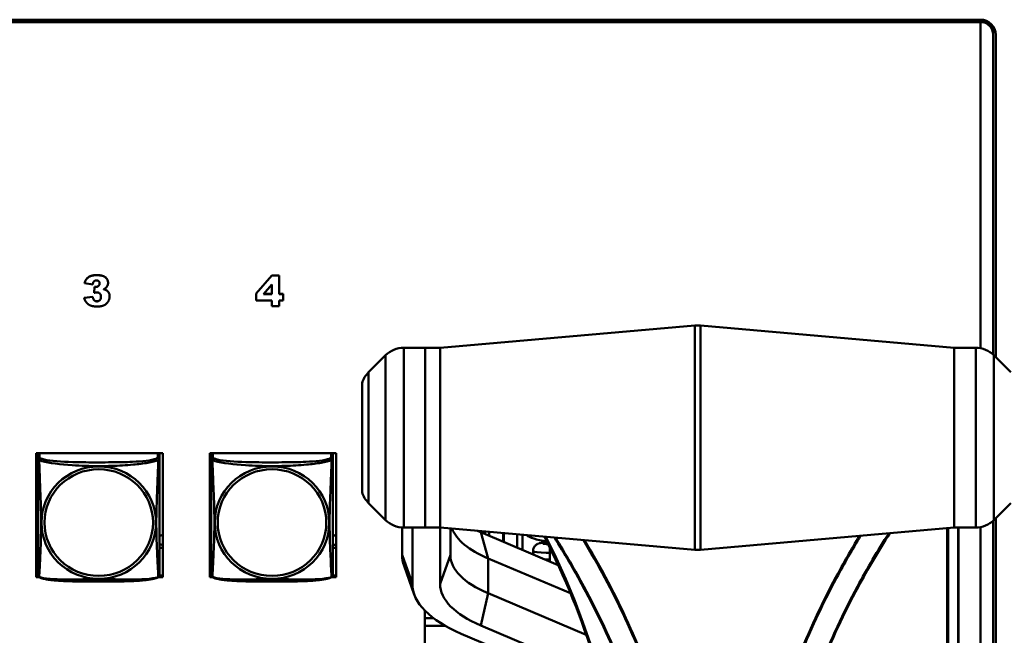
# Model space of a CAD drawing. Header units: inches. Extents: x 0.8 to 75.7, y -7.8 to 49.3.
# Tile 290 of 339: x 65.4 to 69.2, y 19.1 to 21.5. Entities that reach past the tile are written whole.
import ezdxf

# ---------------------------------------------------------------- set-up
doc = ezdxf.new("R2010")
doc.units = ezdxf.units.IN
doc.header["$MEASUREMENT"] = 0
doc.layers.add('Visible Edges(ROSSANSI)', color=7, linetype='Continuous', lineweight=50)
doc.layers.add('Visible Tangent Edges(ROSSANSI)', color=7, linetype='Continuous', lineweight=50)

msp = doc.modelspace()

# ---------------------------------------------------------------- linework, layer by layer
at = {"layer": 'Visible Edges(ROSSANSI)'}
for p, q in [((56.4653, 21.5223), (69.1231, 21.5223)), ((56.4653, 21.5189), (69.1231, 21.5189)), ((69.1231, 21.5186), (56.4653, 21.5186)), ((69.1231, 21.5129), (56.4653, 21.5129)), ((69.1231, 21.5133), (69.1231, 21.5129)), ((69.1231, 20.2442), (69.1231, 21.5129)), ((69.1731, 21.4871), (69.1731, 21.4695)), ((69.1731, 21.4699), (69.1731, 21.4642)), ((69.1731, 21.4642), (69.1731, 20.2191)), ((69.1831, 21.4634), (69.1831, 20.2092)), ((65.6387, 20.498), (65.6387, 20.4976)), ((65.6387, 20.4976), (65.6703, 20.4921)), ((65.7299, 20.4984), (65.7299, 20.498)), ((66.3056, 20.4566), (66.3664, 20.5275)), ((66.3664, 20.5271), (66.3056, 20.4563)), ((66.3343, 20.4547), (66.3664, 20.4919)), ((66.3664, 20.5275), (66.3955, 20.5275)), ((66.3664, 20.5275), (66.3664, 20.5271)), ((66.3955, 20.5271), (66.3664, 20.5271)), ((66.3664, 20.4919), (66.3664, 20.4547)), ((66.3955, 20.5275), (66.3955, 20.5271)), ((66.3955, 20.4547), (66.3955, 20.5271)), ((65.6757, 20.4596), (65.6774, 20.4831)), ((65.6774, 20.4827), (65.6757, 20.4592)), ((65.6757, 20.4596), (65.6757, 20.4592)), ((65.6774, 20.4831), (65.6774, 20.4827)), ((66.3056, 20.4566), (66.3056, 20.4563)), ((66.3056, 20.4563), (66.3056, 20.4293)), ((66.3664, 20.4547), (66.3343, 20.4547)), ((66.3346, 20.455), (66.3664, 20.455)), ((66.3955, 20.455), (66.4105, 20.455)), ((66.4105, 20.4547), (66.3955, 20.4547)), ((66.4105, 20.455), (66.4105, 20.4547)), ((66.4105, 20.4293), (66.4105, 20.4547)), ((65.6369, 20.4397), (65.6703, 20.444)), ((65.6703, 20.4437), (65.6369, 20.4394)), ((65.6369, 20.4397), (65.6369, 20.4394)), ((65.6703, 20.444), (65.6703, 20.4437)), ((65.736, 20.4461), (65.736, 20.4457)), ((66.3056, 20.4293), (66.3664, 20.4293)), ((66.3664, 20.4293), (66.3664, 20.4073)), ((66.3955, 20.4293), (66.4105, 20.4293)), ((66.3955, 20.4073), (66.3955, 20.4293)), ((66.3664, 20.4073), (66.3955, 20.4073)), ((67.0214, 20.2459), (68.0121, 20.3323)), ((69.0214, 20.2459), (68.0339, 20.3323)), ((66.9639, 20.2459), (66.8803, 20.2459)), ((66.9639, 19.5459), (66.9639, 20.2459)), ((66.9639, 19.5459), (66.9639, 20.2459)), ((67.0214, 20.2459), (66.9639, 20.2459)), ((67.0214, 20.2459), (67.0214, 19.5459)), ((67.0214, 19.5459), (67.0214, 20.2459)), ((69.0214, 20.2459), (69.0214, 19.5459)), ((69.0214, 20.2459), (69.0214, 19.5459)), ((69.0214, 20.2459), (69.105, 20.2459)), ((66.7432, 20.1502), (66.8096, 20.2166)), ((69.2421, 20.1502), (69.1757, 20.2166)), ((66.7181, 20.108), (66.7181, 19.6837)), ((65.4508, 19.3536), (65.4508, 19.8361)), ((65.4508, 19.8361), (65.9423, 19.8361)), ((65.4574, 19.8317), (65.4574, 19.814)), ((65.9298, 19.814), (65.9298, 19.8317)), ((65.9423, 19.8361), (65.9423, 19.3536)), ((66.1258, 19.3536), (66.1258, 19.8361)), ((66.1258, 19.8361), (66.6173, 19.8361)), ((66.1314, 19.8317), (66.1314, 19.814)), ((66.6038, 19.814), (66.6038, 19.8317)), ((66.6173, 19.8361), (66.6173, 19.3536)), ((66.7432, 19.6416), (66.8096, 19.5752)), ((69.2421, 19.6416), (69.1757, 19.5752)), ((69.1731, 19.5726), (69.1731, 16.5111)), ((69.1831, 19.5825), (69.1831, 16.5103)), ((66.8739, 19.4401), (66.8739, 19.5461)), ((66.9639, 19.5459), (66.8803, 19.5459)), ((66.9139, 19.3269), (66.9139, 19.5459)), ((67.0214, 19.5459), (66.9639, 19.5459)), ((67.0214, 19.5459), (68.0121, 19.4595)), ((67.0214, 19.3269), (67.0214, 19.5459)), ((67.0614, 19.4401), (67.0614, 19.5424)), ((69.0214, 19.5459), (68.0339, 19.4595)), ((69.0214, 19.5459), (69.105, 19.5459)), ((69.0381, 16.5361), (69.0381, 19.5459)), ((69.1231, 16.5598), (69.1231, 19.5475)), ((67.481, 19.4), (67.1796, 19.5276)), ((67.1881, 19.5314), (67.1881, 19.524)), ((67.269, 19.5243), (67.2689, 19.4897)), ((67.3217, 19.4674), (67.3217, 19.5197)), ((67.3417, 19.4589), (67.3417, 19.518)), ((67.4481, 19.4692), (67.4481, 19.4139)), ((67.5287, 19.2905), (67.2079, 19.4263)), ((66.9212, 19.2859), (66.8816, 19.3966)), ((65.4508, 19.3596), (65.4575, 19.3596)), ((65.4606, 19.3536), (65.4508, 19.3536)), ((65.9423, 19.3536), (65.9266, 19.3536)), ((65.9298, 19.3596), (65.9423, 19.3596)), ((66.1258, 19.3596), (66.1315, 19.3596)), ((66.1346, 19.3536), (66.1258, 19.3536)), ((66.6173, 19.3536), (66.6006, 19.3536)), ((66.6038, 19.3596), (66.6173, 19.3596)), ((67.5899, 19.1286), (67.2079, 19.2904)), ((66.9626, 16.6917), (66.9626, 19.2225)), ((66.9959, 19.1934), (66.9626, 19.1934)), ((66.9626, 19.1639), (67.0407, 19.1639)), ((67.0407, 19.1639), (66.9626, 19.1639)), ((67.6398, 18.9703), (67.1796, 19.1652)), ((67.6595, 18.8976), (67.1036, 19.133))]:
    msp.add_line(p, q, dxfattribs=at)
for centre, radius, start, end in [((68.023, 20.2078), 0.125, 85, 94.9843), ((66.8803, 20.1459), 0.1, 90, 135), ((69.105, 20.1459), 0.1, 45, 90), ((66.8139, 20.0795), 0.1, 135, 163.4033), ((66.8139, 19.7123), 0.1, 196.5967, 225), ((66.8803, 19.6459), 0.1, 225, 270), ((69.105, 19.6459), 0.1, 270, 315), ((68.023, 19.584), 0.125, 265.0157, 275), ((65.4712, 19.361), 0.0138, 180, 189.1496), ((65.916, 19.361), 0.0138, 350.8504, 360), ((66.1452, 19.361), 0.0138, 180, 189.1496), ((66.59, 19.361), 0.0138, 350.8504, 360)]:
    msp.add_arc(centre, radius, start, end, dxfattribs=at)
for centre, major_axis, ratio, start_param, end_param in [((69.1231, 21.4634), (0.06, 0), 0.981793, 0, 1.570796), ((69.1231, 21.4699), (0.05, 0), 0.981793, 0, 1.570796), ((69.1231, 21.4695), (0.05, 0), 0.981793, 0, 1.570796), ((69.1231, 21.4642), (0.05, 0), 0.981793, 0, 1.570796), ((69.1231, 21.4871), (0.05, 0), 0.981793, 0, 0.21464), ((65.4633, 19.8317), (-0.00591, 0), 0.981793, 5.409478, 6.283185), ((65.9239, 19.8317), (0.00591, 0), 0.981793, 0, 0.873707), ((66.1373, 19.8317), (-0.00591, 0), 0.981793, 5.409478, 6.283185), ((66.5979, 19.8317), (0.00591, 0), 0.981793, 0, 0.873707), ((67.5614, 19.576), (-0.5, 0), 0.423409, 0.162128, 0.785398), ((65.4439, 19.4914), (0.0255, 0), 0.981793, 1.012755, 1.296211), ((65.9439, 19.4914), (0.0255, 0), 0.981793, 1.633177, 2.154575), ((66.1179, 19.4914), (0.0255, 0), 0.981793, 1.012755, 1.255221), ((66.6179, 19.4914), (0.0255, 0), 0.981793, 1.593923, 2.154575), ((67.5614, 19.6892), (-0.54, 0), 0.423409, 0.751041, 0.785398), ((67.5731, 19.5246), (-0.219, 0), 0.189952, 0.196178, 0.898429), ((65.4439, 19.5034), (0.0255, 0), 0.981793, 4.986974, 5.27043), ((65.4439, 19.4914), (-0.0255, 0), 0.981793, 1.845382, 2.128837), ((65.9439, 19.5034), (0.0255, 0), 0.981793, 4.12861, 4.650009), ((65.9439, 19.4914), (-0.0255, 0), 0.981793, 0.987017, 1.508416), ((66.1179, 19.5034), (0.0255, 0), 0.981793, 5.027964, 5.27043), ((66.1179, 19.4914), (-0.0255, 0), 0.981793, 1.886372, 2.128837), ((66.6179, 19.5034), (0.0255, 0), 0.981793, 4.12861, 4.689263), ((66.6179, 19.4914), (-0.0255, 0), 0.981793, 0.987017, 1.54767), ((67.5614, 19.4401), (-0.6875, 0), 0.423409, 0, 0.150122), ((67.5614, 19.4401), (-0.5, 0), 0.423409, 0, 0.785398), ((67.5614, 19.3269), (-0.6475, 0), 0.423409, 0, 0.785398), ((67.5614, 19.3269), (-0.54, 0), 0.423409, 0, 0.785398)]:
    msp.add_ellipse(centre, major_axis=major_axis, ratio=ratio, start_param=start_param, end_param=end_param, dxfattribs=at)
for points in [[(65.6387, 20.498), (65.6427, 20.5128), (65.6649, 20.5285), (65.6854, 20.5285)], [(65.6854, 20.5281), (65.6649, 20.5281), (65.6427, 20.5124), (65.6387, 20.4976)], [(65.6703, 20.4921), (65.6715, 20.5008), (65.6789, 20.5078), (65.6848, 20.5078)], [(65.6971, 20.4961), (65.6971, 20.4904), (65.6883, 20.4822), (65.6817, 20.4822)], [(65.6848, 20.5078), (65.6905, 20.5078), (65.6971, 20.5014), (65.6971, 20.4961)], [(65.6854, 20.5285), (65.7089, 20.5285), (65.7299, 20.5113), (65.7299, 20.4984)], [(65.7299, 20.498), (65.7299, 20.5109), (65.7089, 20.5281), (65.6854, 20.5281)], [(65.7126, 20.4733), (65.7213, 20.4779), (65.7299, 20.4903), (65.7299, 20.498)], [(65.6757, 20.4592), (65.6825, 20.4611), (65.6864, 20.4611)], [(65.6774, 20.4831), (65.6802, 20.4826), (65.6817, 20.4826)], [(65.6817, 20.4822), (65.6802, 20.4822), (65.6774, 20.4827)], [(65.6864, 20.4611), (65.6938, 20.4611), (65.7024, 20.4522), (65.7024, 20.4439)], [(65.7234, 20.4693), (65.7197, 20.4716), (65.7126, 20.4733)], [(65.7131, 20.4735), (65.7198, 20.4719), (65.7234, 20.4697)], [(65.7234, 20.4697), (65.7294, 20.466), (65.736, 20.4543), (65.736, 20.4461)], [(65.736, 20.4457), (65.736, 20.4539), (65.7294, 20.4657), (65.7234, 20.4693)], [(65.6369, 20.4394), (65.6401, 20.4284), (65.6524, 20.4138), (65.6713, 20.4062), (65.6876, 20.4062)], [(65.6703, 20.444), (65.6722, 20.4342), (65.6804, 20.4266), (65.6868, 20.4266)], [(65.6868, 20.4262), (65.6804, 20.4262), (65.6722, 20.4338), (65.6703, 20.4437)], [(65.7024, 20.4439), (65.7024, 20.4358), (65.6935, 20.4262), (65.6868, 20.4262)], [(65.6876, 20.4062), (65.7044, 20.4062), (65.725, 20.4165), (65.736, 20.4354), (65.736, 20.4457)]]:
    msp.add_open_spline(points, degree=2, dxfattribs=at)
for points, degree, knots in [([(65.6817, 20.4826), (65.6883, 20.4826), (65.697, 20.4907), (65.6971, 20.4962)], 2, [0, 0, 0, 1, 1.983886, 1.983886, 1.983886]), ([(65.6868, 20.4266), (65.6935, 20.4266), (65.7023, 20.4362), (65.7024, 20.4441)], 2, [0, 0, 0, 1, 1.988455, 1.988455, 1.988455]), ([(65.4574, 19.814), (65.4574, 19.8114), (65.4574, 19.8068), (65.4574, 19.8007), (65.4574, 19.7894), (65.4574, 19.773), (65.4574, 19.7552), (65.4574, 19.7373), (65.4574, 19.7181), (65.4574, 19.699), (65.4574, 19.6719), (65.4574, 19.6447), (65.4574, 19.6179), (65.4574, 19.6012), (65.4574, 19.5845), (65.4574, 19.5679), (65.4574, 19.5347), (65.4574, 19.5015), (65.4574, 19.4693), (65.4574, 19.4291), (65.4574, 19.3887), (65.4574, 19.3701), (65.4574, 19.3643), (65.4574, 19.3611), (65.4574, 19.361)], 3, [0.325731, 0.325731, 0.325731, 0.325731, 0.404774, 0.404774, 0.404774, 0.550532, 0.550532, 0.550532, 0.69629, 0.69629, 0.69629, 0.902598, 0.902598, 0.902598, 1.03154, 1.03154, 1.03154, 1.289425, 1.289425, 1.289425, 1.610774, 1.610774, 1.610774, 1.710218, 1.710218, 1.710218, 1.710218]), ([(65.9298, 19.361), (65.9298, 19.361), (65.9298, 19.3619), (65.9298, 19.3636), (65.9298, 19.3683), (65.9298, 19.3792), (65.9298, 19.393), (65.9298, 19.4069), (65.9298, 19.4234), (65.9298, 19.4408), (65.9298, 19.4655), (65.9298, 19.4919), (65.9298, 19.5182), (65.9298, 19.5347), (65.9298, 19.5513), (65.9298, 19.5679), (65.9298, 19.6011), (65.9298, 19.6344), (65.9298, 19.6684), (65.9298, 19.7107), (65.9298, 19.7565), (65.9298, 19.7881), (65.9298, 19.8005), (65.9298, 19.8099), (65.9298, 19.814)], 3, [0.352862, 0.352862, 0.352862, 0.352862, 0.404774, 0.404774, 0.404774, 0.550532, 0.550532, 0.550532, 0.69629, 0.69629, 0.69629, 0.902598, 0.902598, 0.902598, 1.03154, 1.03154, 1.03154, 1.289425, 1.289425, 1.289425, 1.610774, 1.610774, 1.610774, 1.73735, 1.73735, 1.73735, 1.73735]), ([(66.1314, 19.814), (66.1314, 19.8114), (66.1314, 19.8068), (66.1314, 19.8007), (66.1314, 19.7894), (66.1314, 19.773), (66.1314, 19.7552), (66.1314, 19.7373), (66.1314, 19.7181), (66.1314, 19.699), (66.1314, 19.6719), (66.1314, 19.6447), (66.1314, 19.6179), (66.1314, 19.6012), (66.1314, 19.5845), (66.1314, 19.5679), (66.1314, 19.5347), (66.1314, 19.5015), (66.1314, 19.4693), (66.1314, 19.4291), (66.1314, 19.3887), (66.1314, 19.3701), (66.1314, 19.3643), (66.1314, 19.3611), (66.1314, 19.361)], 3, [0.325731, 0.325731, 0.325731, 0.325731, 0.404774, 0.404774, 0.404774, 0.550532, 0.550532, 0.550532, 0.69629, 0.69629, 0.69629, 0.902598, 0.902598, 0.902598, 1.03154, 1.03154, 1.03154, 1.289425, 1.289425, 1.289425, 1.610774, 1.610774, 1.610774, 1.710218, 1.710218, 1.710218, 1.710218]), ([(66.6038, 19.361), (66.6038, 19.361), (66.6038, 19.3619), (66.6038, 19.3636), (66.6038, 19.3683), (66.6038, 19.3792), (66.6038, 19.393), (66.6038, 19.4069), (66.6038, 19.4234), (66.6038, 19.4408), (66.6038, 19.4655), (66.6038, 19.4919), (66.6038, 19.5182), (66.6038, 19.5347), (66.6038, 19.5513), (66.6038, 19.5679), (66.6038, 19.6011), (66.6038, 19.6344), (66.6038, 19.6684), (66.6038, 19.7107), (66.6038, 19.7565), (66.6038, 19.7881), (66.6038, 19.8005), (66.6038, 19.8099), (66.6038, 19.814)], 3, [0.352862, 0.352862, 0.352862, 0.352862, 0.404774, 0.404774, 0.404774, 0.550532, 0.550532, 0.550532, 0.69629, 0.69629, 0.69629, 0.902598, 0.902598, 0.902598, 1.03154, 1.03154, 1.03154, 1.289425, 1.289425, 1.289425, 1.610774, 1.610774, 1.610774, 1.73735, 1.73735, 1.73735, 1.73735]), ([(67.4273, 19.5105), (67.5072, 19.3544), (67.5736, 19.1897), (67.6815, 18.8344), (67.7199, 18.6429), (67.7582, 18.2592), (67.7582, 18.0672), (67.7199, 17.6934), (67.6815, 17.5117), (67.5688, 17.1687), (67.4943, 17.0076), (67.4039, 16.8612)], 3, [4.139089, 4.139089, 4.139089, 4.139089, 4.35575, 4.35575, 4.593509, 4.593509, 4.831269, 4.831269, 5.069028, 5.069028, 5.306788, 5.306788, 5.306788, 5.306788]), ([(67.4387, 19.488), (67.4309, 19.4878), (67.4244, 19.4874), (67.4159, 19.4866), (67.4133, 19.4862), (67.4083, 19.4852), (67.4062, 19.4849), (67.4016, 19.483), (67.4005, 19.4825), (67.3974, 19.4808), (67.3951, 19.4795), (67.3902, 19.4746), (67.3878, 19.4718), (67.3845, 19.4646), (67.3834, 19.4609), (67.3829, 19.4537), (67.3832, 19.4503), (67.3848, 19.4443), (67.3859, 19.4418), (67.3871, 19.4397)], 3, [25.7069822, 25.7069822, 25.7069822, 25.7069822, 25.9555289, 25.9555289, 26.0886242, 26.0886242, 26.1845592, 26.1845592, 26.2098336, 26.2098336, 26.2444039, 26.2444039, 26.2685767, 26.2685767, 26.2855642, 26.2855642, 26.2999061, 26.2999061, 26.3137429, 26.3137429, 26.3137429, 26.3137429]), ([(67.4221, 19.483), (67.4221, 19.483), (67.4223, 19.4829), (67.4238, 19.4827), (67.4262, 19.4825), (67.4327, 19.482), (67.4369, 19.4819), (67.4418, 19.4818)], 3, [26.4919529, 26.4919529, 26.4919529, 26.4919529, 26.5471177, 26.5471177, 26.7164297, 26.7164297, 26.8916794, 26.8916794, 26.8916794, 26.8916794]), ([(67.4284, 19.4222), (67.4295, 19.4221), (67.4306, 19.4221), (67.4366, 19.4219), (67.4421, 19.4217), (67.4481, 19.4217)], 3, [26.7527059, 26.7527059, 26.7527059, 26.7527059, 26.7930592, 26.7930592, 26.9634403, 26.9634403, 26.9634403, 26.9634403]), ([(65.4616, 19.3529), (65.461, 19.3532), (65.4605, 19.3536), (65.4596, 19.3544), (65.4592, 19.3549), (65.4586, 19.3558), (65.4584, 19.3562), (65.458, 19.357), (65.4579, 19.3574), (65.4577, 19.3582), (65.4576, 19.3585), (65.4576, 19.3588)], 3, [0.02273771, 0.02273771, 0.02273771, 0.02273771, 0.02954865, 0.02954865, 0.03635958, 0.03635958, 0.04317052, 0.04317052, 0.04998146, 0.04998146, 0.0567924, 0.0567924, 0.0567924, 0.0567924]), ([(65.9256, 19.3529), (65.9223, 19.3512), (65.9187, 19.3499), (65.9107, 19.3475), (65.9063, 19.3464), (65.8968, 19.3445), (65.8918, 19.3437), (65.8806, 19.3421), (65.8744, 19.3414), (65.8605, 19.34), (65.8528, 19.3394), (65.835, 19.3382), (65.8248, 19.3377), (65.7999, 19.3367), (65.7851, 19.3364), (65.7535, 19.3359), (65.7364, 19.3358), (65.7024, 19.3357), (65.6854, 19.3357), (65.6514, 19.3358), (65.6344, 19.3359), (65.6004, 19.3364), (65.5832, 19.3368), (65.553, 19.3381), (65.5399, 19.3389), (65.5189, 19.3407), (65.5108, 19.3416), (65.4972, 19.3434), (65.4915, 19.3443), (65.4815, 19.3463), (65.477, 19.3473), (65.4688, 19.3497), (65.4651, 19.3511), (65.4616, 19.3529)], 3, [-1.678204, -1.678204, -1.678204, -1.678204, -1.629815, -1.629815, -1.580861, -1.580861, -1.532583, -1.532583, -1.479316, -1.479316, -1.416961, -1.416961, -1.337799, -1.337799, -1.226353, -1.226353, -1.09702, -1.09702, -0.967687, -0.967687, -0.838354, -0.838354, -0.709022, -0.709022, -0.60577, -0.60577, -0.53827, -0.53827, -0.483941, -0.483941, -0.435529, -0.435529, -0.384876, -0.384876, -0.384876, -0.384876]), ([(65.9256, 19.3529), (65.9262, 19.3532), (65.9267, 19.3536), (65.9276, 19.3544), (65.928, 19.3549), (65.9286, 19.3558), (65.9288, 19.3562), (65.9292, 19.357), (65.9293, 19.3574), (65.9295, 19.3582), (65.9296, 19.3585), (65.9297, 19.3588)], 3, [0.02273771, 0.02273771, 0.02273771, 0.02273771, 0.02954865, 0.02954865, 0.03635958, 0.03635958, 0.04317052, 0.04317052, 0.04998146, 0.04998146, 0.0567924, 0.0567924, 0.0567924, 0.0567924]), ([(66.1356, 19.3529), (66.135, 19.3532), (66.1345, 19.3536), (66.1336, 19.3544), (66.1332, 19.3549), (66.1326, 19.3558), (66.1324, 19.3562), (66.132, 19.357), (66.1319, 19.3574), (66.1317, 19.3582), (66.1316, 19.3585), (66.1316, 19.3588)], 3, [0.02273771, 0.02273771, 0.02273771, 0.02273771, 0.02954865, 0.02954865, 0.03635958, 0.03635958, 0.04317052, 0.04317052, 0.04998146, 0.04998146, 0.0567924, 0.0567924, 0.0567924, 0.0567924]), ([(66.5996, 19.3529), (66.5963, 19.3512), (66.5927, 19.3499), (66.5847, 19.3475), (66.5803, 19.3464), (66.5708, 19.3445), (66.5658, 19.3437), (66.5546, 19.3421), (66.5484, 19.3414), (66.5345, 19.34), (66.5268, 19.3394), (66.509, 19.3382), (66.4988, 19.3377), (66.4739, 19.3367), (66.4591, 19.3364), (66.4275, 19.3359), (66.4104, 19.3358), (66.3764, 19.3357), (66.3594, 19.3357), (66.3254, 19.3358), (66.3084, 19.3359), (66.2744, 19.3364), (66.2572, 19.3368), (66.227, 19.3381), (66.2139, 19.3389), (66.1929, 19.3407), (66.1848, 19.3416), (66.1712, 19.3434), (66.1655, 19.3443), (66.1555, 19.3463), (66.151, 19.3473), (66.1428, 19.3497), (66.1391, 19.3511), (66.1356, 19.3529)], 3, [-1.678204, -1.678204, -1.678204, -1.678204, -1.629815, -1.629815, -1.580861, -1.580861, -1.532583, -1.532583, -1.479316, -1.479316, -1.416961, -1.416961, -1.337799, -1.337799, -1.226353, -1.226353, -1.09702, -1.09702, -0.967687, -0.967687, -0.838354, -0.838354, -0.709022, -0.709022, -0.60577, -0.60577, -0.53827, -0.53827, -0.483941, -0.483941, -0.435529, -0.435529, -0.384876, -0.384876, -0.384876, -0.384876]), ([(66.5996, 19.3529), (66.6002, 19.3532), (66.6007, 19.3536), (66.6016, 19.3544), (66.602, 19.3549), (66.6026, 19.3558), (66.6028, 19.3562), (66.6032, 19.357), (66.6033, 19.3574), (66.6035, 19.3582), (66.6036, 19.3585), (66.6037, 19.3588)], 3, [0.02273771, 0.02273771, 0.02273771, 0.02273771, 0.02954865, 0.02954865, 0.03635958, 0.03635958, 0.04317052, 0.04317052, 0.04998146, 0.04998146, 0.0567924, 0.0567924, 0.0567924, 0.0567924])]:
    msp.add_open_spline(points, degree=degree, knots=knots, dxfattribs=at)
at = {"layer": 'Visible Tangent Edges(ROSSANSI)'}
for p, q in [((69.1231, 21.5223), (69.1231, 21.5186)), ((69.1231, 21.5133), (69.1231, 21.5189)), ((65.6854, 20.5285), (65.6854, 20.5281)), ((65.6817, 20.4826), (65.6817, 20.4822)), ((65.7234, 20.4697), (65.7234, 20.4693)), ((65.6868, 20.4266), (65.6868, 20.4262)), ((68.0121, 19.4595), (68.0121, 20.3323)), ((68.0339, 20.3323), (68.0339, 19.4595)), ((66.8803, 20.2459), (66.8803, 19.5459)), ((69.105, 19.5459), (69.105, 20.2459)), ((66.8096, 19.5752), (66.8096, 20.2166)), ((69.1757, 20.2166), (69.1757, 19.5752)), ((66.7432, 20.1502), (66.7432, 19.6416)), ((65.4633, 19.8198), (65.4633, 19.8361)), ((65.9239, 19.8361), (65.9239, 19.8198)), ((66.1373, 19.8198), (66.1373, 19.8361)), ((66.5979, 19.8361), (66.5979, 19.8198)), ((68.9944, 19.5435), (68.9944, 16.6226)), ((68.9976, 16.6233), (68.9976, 19.5438)), ((69.0369, 19.5459), (69.0369, 16.5352)), ((67.2079, 19.4263), (67.1796, 19.5276)), ((67.1892, 19.5235), (67.1892, 19.5313)), ((67.1952, 19.5307), (67.1952, 19.521)), ((67.2123, 19.5137), (67.2123, 19.5292)), ((67.2673, 19.5244), (67.2672, 19.4905)), ((66.8739, 19.4401), (66.9139, 19.3269)), ((67.0214, 19.3269), (67.0614, 19.4401)), ((67.2079, 19.2904), (67.2079, 19.4263)), ((67.1796, 19.1652), (67.2079, 19.2904))]:
    msp.add_line(p, q, dxfattribs=at)
for centre, major_axis, ratio, start_param, end_param in [((65.4633, 19.814), (-0.00591, 0), 0.981793, 4.712389, 6.283185), ((65.9239, 19.814), (0.00591, 0), 0.981793, 0, 1.570796), ((66.1373, 19.814), (-0.00591, 0), 0.981793, 4.712389, 6.283185), ((66.5979, 19.814), (0.00591, 0), 0.981793, 0, 1.570796), ((65.7114, 18.4214), (-0.674, 2.3654), 0.816901, 3.782392, 4.948515)]:
    msp.add_ellipse(centre, major_axis=major_axis, ratio=ratio, start_param=start_param, end_param=end_param, dxfattribs=at)
for centre, major_axis in [((65.6936, 19.5653), (-0.2227, 0)), ((65.6936, 19.5655), (-0.2113, 0)), ((66.3676, 19.5653), (-0.2227, 0)), ((66.3676, 19.5655), (-0.2113, 0))]:
    msp.add_ellipse(centre, major_axis=major_axis, ratio=0.981793, dxfattribs=at)
for points, knots in [([(65.4574, 19.814), (65.4574, 19.8137), (65.4574, 19.8135), (65.4574, 19.813), (65.4575, 19.8128), (65.4576, 19.8125), (65.4577, 19.8124), (65.4579, 19.8122), (65.4579, 19.8121), (65.4581, 19.8119), (65.4583, 19.8117), (65.4589, 19.8111), (65.4594, 19.8107), (65.4605, 19.8098), (65.4612, 19.8093), (65.4619, 19.8087)], [-0.0844808, -0.0844808, -0.0844808, -0.0844808, -0.06943799, -0.06943799, -0.05587828, -0.05587828, -0.04740346, -0.04740346, -0.04210669, -0.04210669, -0.03151317, -0.03151317, -0.01456352, -0.01456352, 0.00026741, 0.00026741, 0.00026741, 0.00026741]), ([(65.4619, 19.8087), (65.4617, 19.8098), (65.4616, 19.8109), (65.4615, 19.8128), (65.4616, 19.8138), (65.4618, 19.8151), (65.4619, 19.8155), (65.462, 19.8162), (65.4621, 19.8164), (65.4622, 19.8169), (65.4623, 19.8172), (65.4626, 19.8179), (65.4628, 19.8183), (65.4631, 19.819), (65.4632, 19.8194), (65.4633, 19.8198)], [-0.00026741, -0.00026741, -0.00026741, -0.00026741, 0.01456352, 0.01456352, 0.03151317, 0.03151317, 0.04210669, 0.04210669, 0.04740346, 0.04740346, 0.05587828, 0.05587828, 0.06943799, 0.06943799, 0.0844808, 0.0844808, 0.0844808, 0.0844808]), ([(65.4619, 19.3538), (65.462, 19.3554), (65.4622, 19.3577), (65.4623, 19.3606), (65.4634, 19.3804), (65.4655, 19.4235), (65.4673, 19.465), (65.4686, 19.4983), (65.4696, 19.5319), (65.4696, 19.5653), (65.4696, 19.582), (65.4694, 19.5988), (65.469, 19.6158), (65.4683, 19.643), (65.4671, 19.6711), (65.466, 19.6997), (65.4651, 19.7198), (65.4643, 19.7403), (65.4636, 19.7595), (65.4629, 19.7786), (65.4623, 19.7964), (65.4619, 19.8087)], [-1.657319, -1.657319, -1.657319, -1.657319, -1.610774, -1.610774, -1.610774, -1.289425, -1.289425, -1.289425, -1.03154, -1.03154, -1.03154, -0.902598, -0.902598, -0.902598, -0.69629, -0.69629, -0.69629, -0.550532, -0.550532, -0.550532, -0.405761, -0.405761, -0.405761, -0.405761]), ([(65.4619, 19.8087), (65.4648, 19.8074), (65.4683, 19.8062), (65.4723, 19.8049), (65.4999, 19.7966), (65.5469, 19.7915), (65.5904, 19.7886), (65.6253, 19.7863), (65.6595, 19.7852), (65.6936, 19.7852), (65.7106, 19.7852), (65.7277, 19.7855), (65.7449, 19.786), (65.7724, 19.7869), (65.8005, 19.7885), (65.8282, 19.791), (65.8477, 19.7929), (65.8671, 19.7952), (65.8843, 19.7981), (65.9015, 19.8011), (65.9165, 19.8047), (65.9253, 19.8087)], [-1.657319, -1.657319, -1.657319, -1.657319, -1.610774, -1.610774, -1.610774, -1.289425, -1.289425, -1.289425, -1.03154, -1.03154, -1.03154, -0.902598, -0.902598, -0.902598, -0.69629, -0.69629, -0.69629, -0.550532, -0.550532, -0.550532, -0.405761, -0.405761, -0.405761, -0.405761]), ([(65.9239, 19.8198), (65.9233, 19.8178), (65.9206, 19.8158), (65.9162, 19.8141), (65.9081, 19.8108), (65.8942, 19.808), (65.8781, 19.806), (65.8619, 19.804), (65.8437, 19.8027), (65.8251, 19.8018), (65.7987, 19.8006), (65.7714, 19.8002), (65.7444, 19.8), (65.7275, 19.7999), (65.7105, 19.7998), (65.6936, 19.7998), (65.6598, 19.7998), (65.6259, 19.7999), (65.5922, 19.8007), (65.5502, 19.8018), (65.5063, 19.8045), (65.4807, 19.811), (65.4706, 19.8135), (65.4642, 19.8166), (65.4633, 19.8198)], [0.325731, 0.325731, 0.325731, 0.325731, 0.404774, 0.404774, 0.404774, 0.550532, 0.550532, 0.550532, 0.69629, 0.69629, 0.69629, 0.902598, 0.902598, 0.902598, 1.03154, 1.03154, 1.03154, 1.289425, 1.289425, 1.289425, 1.610774, 1.610774, 1.610774, 1.73735, 1.73735, 1.73735, 1.73735]), ([(65.9253, 19.8087), (65.9252, 19.8047), (65.925, 19.8002), (65.9249, 19.7952), (65.9238, 19.7608), (65.9217, 19.7116), (65.92, 19.6677), (65.9186, 19.6324), (65.9176, 19.5988), (65.9176, 19.5653), (65.9176, 19.5486), (65.9178, 19.5319), (65.9183, 19.5152), (65.9189, 19.4884), (65.9201, 19.4612), (65.9213, 19.4354), (65.9221, 19.4172), (65.9229, 19.3997), (65.9236, 19.385), (65.9244, 19.3704), (65.9249, 19.3588), (65.9253, 19.3538)], [-1.657319, -1.657319, -1.657319, -1.657319, -1.610774, -1.610774, -1.610774, -1.289425, -1.289425, -1.289425, -1.03154, -1.03154, -1.03154, -0.902598, -0.902598, -0.902598, -0.69629, -0.69629, -0.69629, -0.550532, -0.550532, -0.550532, -0.405761, -0.405761, -0.405761, -0.405761]), ([(65.9239, 19.8198), (65.924, 19.8194), (65.9241, 19.819), (65.9244, 19.8183), (65.9246, 19.8179), (65.9249, 19.8172), (65.925, 19.8169), (65.9251, 19.8164), (65.9252, 19.8162), (65.9254, 19.8155), (65.9255, 19.8151), (65.9256, 19.8138), (65.9257, 19.8128), (65.9256, 19.8109), (65.9255, 19.8098), (65.9253, 19.8087)], [-0.0844808, -0.0844808, -0.0844808, -0.0844808, -0.06943799, -0.06943799, -0.05587828, -0.05587828, -0.04740346, -0.04740346, -0.04210669, -0.04210669, -0.03151317, -0.03151317, -0.01456352, -0.01456352, 0.00026741, 0.00026741, 0.00026741, 0.00026741]), ([(65.9253, 19.8087), (65.9261, 19.8093), (65.9267, 19.8098), (65.9278, 19.8107), (65.9283, 19.8111), (65.9289, 19.8117), (65.9291, 19.8119), (65.9293, 19.8121), (65.9294, 19.8122), (65.9295, 19.8124), (65.9296, 19.8125), (65.9297, 19.8128), (65.9298, 19.813), (65.9298, 19.8135), (65.9298, 19.8137), (65.9298, 19.814)], [-0.00026741, -0.00026741, -0.00026741, -0.00026741, 0.01456352, 0.01456352, 0.03151317, 0.03151317, 0.04210669, 0.04210669, 0.04740346, 0.04740346, 0.05587828, 0.05587828, 0.06943799, 0.06943799, 0.0844808, 0.0844808, 0.0844808, 0.0844808]), ([(66.1314, 19.814), (66.1314, 19.8137), (66.1314, 19.8135), (66.1314, 19.813), (66.1315, 19.8128), (66.1316, 19.8125), (66.1317, 19.8124), (66.1319, 19.8122), (66.1319, 19.8121), (66.1321, 19.8119), (66.1323, 19.8117), (66.1329, 19.8111), (66.1334, 19.8107), (66.1345, 19.8098), (66.1352, 19.8093), (66.1359, 19.8087)], [-0.0844808, -0.0844808, -0.0844808, -0.0844808, -0.06943799, -0.06943799, -0.05587828, -0.05587828, -0.04740346, -0.04740346, -0.04210669, -0.04210669, -0.03151317, -0.03151317, -0.01456352, -0.01456352, 0.00026741, 0.00026741, 0.00026741, 0.00026741]), ([(66.1359, 19.8087), (66.1357, 19.8098), (66.1356, 19.8109), (66.1355, 19.8128), (66.1356, 19.8138), (66.1358, 19.8151), (66.1359, 19.8155), (66.136, 19.8162), (66.1361, 19.8164), (66.1362, 19.8169), (66.1363, 19.8172), (66.1366, 19.8179), (66.1368, 19.8183), (66.1371, 19.819), (66.1372, 19.8194), (66.1373, 19.8198)], [-0.00026741, -0.00026741, -0.00026741, -0.00026741, 0.01456352, 0.01456352, 0.03151317, 0.03151317, 0.04210669, 0.04210669, 0.04740346, 0.04740346, 0.05587828, 0.05587828, 0.06943799, 0.06943799, 0.0844808, 0.0844808, 0.0844808, 0.0844808]), ([(66.1359, 19.3538), (66.136, 19.3554), (66.1362, 19.3577), (66.1363, 19.3606), (66.1374, 19.3804), (66.1395, 19.4235), (66.1413, 19.465), (66.1426, 19.4983), (66.1436, 19.5319), (66.1436, 19.5653), (66.1436, 19.582), (66.1434, 19.5988), (66.143, 19.6158), (66.1423, 19.643), (66.1411, 19.6711), (66.14, 19.6997), (66.1391, 19.7198), (66.1383, 19.7403), (66.1376, 19.7595), (66.1369, 19.7786), (66.1363, 19.7964), (66.1359, 19.8087)], [-1.657319, -1.657319, -1.657319, -1.657319, -1.610774, -1.610774, -1.610774, -1.289425, -1.289425, -1.289425, -1.03154, -1.03154, -1.03154, -0.902598, -0.902598, -0.902598, -0.69629, -0.69629, -0.69629, -0.550532, -0.550532, -0.550532, -0.405761, -0.405761, -0.405761, -0.405761]), ([(66.1359, 19.8087), (66.1388, 19.8074), (66.1423, 19.8062), (66.1463, 19.8049), (66.1739, 19.7966), (66.2209, 19.7915), (66.2644, 19.7886), (66.2993, 19.7863), (66.3335, 19.7852), (66.3676, 19.7852), (66.3846, 19.7852), (66.4017, 19.7855), (66.4189, 19.786), (66.4464, 19.7869), (66.4745, 19.7885), (66.5022, 19.791), (66.5217, 19.7929), (66.5411, 19.7952), (66.5583, 19.7981), (66.5755, 19.8011), (66.5905, 19.8047), (66.5993, 19.8087)], [-1.657319, -1.657319, -1.657319, -1.657319, -1.610774, -1.610774, -1.610774, -1.289425, -1.289425, -1.289425, -1.03154, -1.03154, -1.03154, -0.902598, -0.902598, -0.902598, -0.69629, -0.69629, -0.69629, -0.550532, -0.550532, -0.550532, -0.405761, -0.405761, -0.405761, -0.405761]), ([(66.5979, 19.8198), (66.5973, 19.8178), (66.5946, 19.8158), (66.5902, 19.8141), (66.5821, 19.8108), (66.5682, 19.808), (66.5521, 19.806), (66.5359, 19.804), (66.5177, 19.8027), (66.4991, 19.8018), (66.4727, 19.8006), (66.4454, 19.8002), (66.4184, 19.8), (66.4015, 19.7999), (66.3845, 19.7998), (66.3676, 19.7998), (66.3338, 19.7998), (66.2999, 19.7999), (66.2662, 19.8007), (66.2242, 19.8018), (66.1803, 19.8045), (66.1547, 19.811), (66.1446, 19.8135), (66.1382, 19.8166), (66.1373, 19.8198)], [0.325731, 0.325731, 0.325731, 0.325731, 0.404774, 0.404774, 0.404774, 0.550532, 0.550532, 0.550532, 0.69629, 0.69629, 0.69629, 0.902598, 0.902598, 0.902598, 1.03154, 1.03154, 1.03154, 1.289425, 1.289425, 1.289425, 1.610774, 1.610774, 1.610774, 1.73735, 1.73735, 1.73735, 1.73735]), ([(66.5993, 19.8087), (66.5992, 19.8047), (66.599, 19.8002), (66.5989, 19.7952), (66.5978, 19.7608), (66.5957, 19.7116), (66.594, 19.6677), (66.5926, 19.6324), (66.5916, 19.5988), (66.5916, 19.5653), (66.5916, 19.5486), (66.5918, 19.5319), (66.5923, 19.5152), (66.5929, 19.4884), (66.5941, 19.4612), (66.5953, 19.4354), (66.5961, 19.4172), (66.5969, 19.3997), (66.5976, 19.385), (66.5984, 19.3704), (66.5989, 19.3588), (66.5993, 19.3538)], [-1.657319, -1.657319, -1.657319, -1.657319, -1.610774, -1.610774, -1.610774, -1.289425, -1.289425, -1.289425, -1.03154, -1.03154, -1.03154, -0.902598, -0.902598, -0.902598, -0.69629, -0.69629, -0.69629, -0.550532, -0.550532, -0.550532, -0.405761, -0.405761, -0.405761, -0.405761]), ([(66.5979, 19.8198), (66.598, 19.8194), (66.5981, 19.819), (66.5984, 19.8183), (66.5986, 19.8179), (66.5989, 19.8172), (66.599, 19.8169), (66.5991, 19.8164), (66.5992, 19.8162), (66.5994, 19.8155), (66.5995, 19.8151), (66.5996, 19.8138), (66.5997, 19.8128), (66.5996, 19.8109), (66.5995, 19.8098), (66.5993, 19.8087)], [-0.0844808, -0.0844808, -0.0844808, -0.0844808, -0.06943799, -0.06943799, -0.05587828, -0.05587828, -0.04740346, -0.04740346, -0.04210669, -0.04210669, -0.03151317, -0.03151317, -0.01456352, -0.01456352, 0.00026741, 0.00026741, 0.00026741, 0.00026741]), ([(66.5993, 19.8087), (66.6001, 19.8093), (66.6007, 19.8098), (66.6018, 19.8107), (66.6023, 19.8111), (66.6029, 19.8117), (66.6031, 19.8119), (66.6033, 19.8121), (66.6034, 19.8122), (66.6035, 19.8124), (66.6036, 19.8125), (66.6037, 19.8128), (66.6038, 19.813), (66.6038, 19.8135), (66.6038, 19.8137), (66.6038, 19.814)], [-0.00026741, -0.00026741, -0.00026741, -0.00026741, 0.01456352, 0.01456352, 0.03151317, 0.03151317, 0.04210669, 0.04210669, 0.04740346, 0.04740346, 0.05587828, 0.05587828, 0.06943799, 0.06943799, 0.0844808, 0.0844808, 0.0844808, 0.0844808]), ([(67.4659, 19.5071), (67.5055, 19.4445), (67.5432, 19.3803), (67.6335, 19.2129), (67.683, 19.1075), (67.7895, 18.8369), (67.8379, 18.6676), (67.8853, 18.379), (67.8952, 18.2613), (67.8952, 18.1449), (67.8952, 18.0284), (67.8853, 17.9132), (67.8379, 17.6367), (67.7895, 17.4796), (67.683, 17.2359), (67.6335, 17.1431), (67.5238, 16.9676), (67.4637, 16.8849), (67.3462, 16.7423), (67.2901, 16.6809), (67.2317, 16.6226)], [1.269752, 1.269752, 1.269752, 1.269752, 1.845512, 1.845512, 2.735767, 2.735767, 4.066581, 4.066581, 4.970623, 4.970623, 4.970623, 5.874664, 5.874664, 7.205478, 7.205478, 8.095734, 8.095734, 8.985984, 8.985984, 9.724261, 9.724261, 9.724261, 9.724261]), ([(67.2343, 16.6198), (67.2927, 16.6782), (67.3488, 16.7397), (67.4663, 16.8825), (67.5264, 16.9654), (67.6361, 17.1412), (67.6857, 17.2342), (67.7921, 17.4783), (67.8405, 17.6356), (67.888, 17.9125), (67.8979, 18.0279), (67.8979, 18.1446), (67.8979, 18.2613), (67.888, 18.3792), (67.8405, 18.6682), (67.7921, 18.8378), (67.6857, 19.1088), (67.6361, 19.2144), (67.5462, 19.3812), (67.509, 19.4448), (67.47, 19.5068)], [-9.724261, -9.724261, -9.724261, -9.724261, -8.985984, -8.985984, -8.095734, -8.095734, -7.205478, -7.205478, -5.874664, -5.874664, -4.970623, -4.970623, -4.970623, -4.066581, -4.066581, -2.735767, -2.735767, -1.845512, -1.845512, -1.276845, -1.276845, -1.276845, -1.276845]), ([(67.579, 19.4973), (67.6079, 19.4494), (67.6357, 19.4006), (67.7178, 19.2473), (67.768, 19.1397), (67.8775, 18.86), (67.9276, 18.6835), (67.9765, 18.383), (67.9866, 18.2606), (67.9866, 18.1395), (67.9866, 18.0184), (67.9765, 17.8986), (67.9276, 17.6108), (67.8775, 17.4472), (67.768, 17.1958), (67.7178, 17.1012), (67.6067, 16.9223), (67.5457, 16.838), (67.4222, 16.6875), (67.3605, 16.6204), (67.2962, 16.5569)], [-8.816844, -8.816844, -8.816844, -8.816844, -8.383414, -8.383414, -7.476726, -7.476726, -6.092195, -6.092195, -5.153714, -5.153714, -5.153714, -4.215232, -4.215232, -2.830701, -2.830701, -1.924013, -1.924013, -1.01733, -1.01733, -0.205703, -0.205703, -0.205703, -0.205703]), ([(67.2993, 16.5547), (67.3636, 16.6182), (67.4252, 16.6855), (67.5487, 16.8362), (67.6096, 16.9206), (67.7208, 17.0997), (67.771, 17.1944), (67.8804, 17.4462), (67.9305, 17.61), (67.9794, 17.8982), (67.9895, 18.0181), (67.9895, 18.1394), (67.9895, 18.2607), (67.9794, 18.3833), (67.9305, 18.6842), (67.8804, 18.861), (67.771, 19.1411), (67.7208, 19.2488), (67.639, 19.4016), (67.6117, 19.4496), (67.5833, 19.4969)], [0.205703, 0.205703, 0.205703, 0.205703, 1.01733, 1.01733, 1.924013, 1.924013, 2.830701, 2.830701, 4.215232, 4.215232, 5.153714, 5.153714, 5.153714, 6.092195, 6.092195, 7.476726, 7.476726, 8.383414, 8.383414, 8.810147, 8.810147, 8.810147, 8.810147]), ([(68.653, 19.5136), (68.6209, 19.461), (68.5902, 19.4074), (68.5053, 19.2487), (68.4551, 19.141), (68.3457, 18.861), (68.2956, 18.6842), (68.2467, 18.3833), (68.2366, 18.2607), (68.2366, 18.1394), (68.2366, 18.0181), (68.2467, 17.8982), (68.2956, 17.61), (68.3457, 17.4462), (68.4551, 17.1944), (68.5053, 17.0997), (68.6165, 16.9206), (68.6774, 16.8362), (68.8009, 16.6855), (68.8626, 16.6182), (68.9269, 16.5547)], [1.506271, 1.506271, 1.506271, 1.506271, 1.983676, 1.983676, 2.890406, 2.890406, 4.274849, 4.274849, 5.21333, 5.21333, 5.21333, 6.151811, 6.151811, 7.536255, 7.536255, 8.442985, 8.442985, 9.34971, 9.34971, 10.161316, 10.161316, 10.161316, 10.161316]), ([(68.9299, 16.5569), (68.8656, 16.6204), (68.8039, 16.6875), (68.6804, 16.838), (68.6194, 16.9223), (68.5083, 17.1012), (68.4581, 17.1958), (68.3486, 17.4472), (68.2985, 17.6108), (68.2496, 17.8986), (68.2395, 18.0184), (68.2395, 18.1395), (68.2395, 18.2606), (68.2496, 18.383), (68.2985, 18.6835), (68.3486, 18.86), (68.4581, 19.1397), (68.5083, 19.2472), (68.5935, 19.4064), (68.6248, 19.4608), (68.6573, 19.514)], [-10.161316, -10.161316, -10.161316, -10.161316, -9.34971, -9.34971, -8.442985, -8.442985, -7.536255, -7.536255, -6.151811, -6.151811, -5.21333, -5.21333, -5.21333, -4.274849, -4.274849, -2.890406, -2.890406, -1.983676, -1.983676, -1.499461, -1.499461, -1.499461, -1.499461]), ([(68.7668, 19.5236), (68.7238, 19.4563), (68.683, 19.3871), (68.59, 19.2143), (68.5405, 19.1088), (68.434, 18.8377), (68.3856, 18.6681), (68.3381, 18.3792), (68.3282, 18.2613), (68.3282, 18.1446), (68.3282, 18.0279), (68.3381, 17.9125), (68.3856, 17.6356), (68.434, 17.4783), (68.5405, 17.2342), (68.59, 17.1412), (68.6997, 16.9654), (68.7598, 16.8825), (68.8773, 16.7397), (68.9335, 16.6782), (68.9918, 16.6198)], [-8.77437, -8.77437, -8.77437, -8.77437, -8.154025, -8.154025, -7.263723, -7.263723, -5.933004, -5.933004, -5.028963, -5.028963, -5.028963, -4.124922, -4.124922, -2.794203, -2.794203, -1.903901, -1.903901, -1.013605, -1.013605, -0.27535, -0.27535, -0.27535, -0.27535]), ([(68.9944, 16.6226), (68.936, 16.6809), (68.8799, 16.7423), (68.7624, 16.8849), (68.7023, 16.9676), (68.5926, 17.1431), (68.5431, 17.236), (68.4366, 17.4796), (68.3882, 17.6367), (68.3408, 17.9132), (68.3309, 18.0284), (68.3309, 18.1449), (68.3309, 18.2613), (68.3408, 18.379), (68.3882, 18.6675), (68.4366, 18.8369), (68.5431, 19.1075), (68.5926, 19.2129), (68.6861, 19.3862), (68.7274, 19.456), (68.7709, 19.524)], [0.27535, 0.27535, 0.27535, 0.27535, 1.013605, 1.013605, 1.903901, 1.903901, 2.794203, 2.794203, 4.124922, 4.124922, 5.028963, 5.028963, 5.028963, 5.933004, 5.933004, 7.263723, 7.263723, 8.154025, 8.154025, 8.781594, 8.781594, 8.781594, 8.781594]), ([(67.3831, 19.4549), (67.3831, 19.4546), (67.3844, 19.4515), (67.4071, 19.4481), (67.4433, 19.4477), (67.4481, 19.4477)], [26.2886016, 26.2886016, 26.2886016, 26.2886016, 26.347654, 27.0410133, 27.141378, 27.141378, 27.141378, 27.141378]), ([(65.4619, 19.3538), (65.4612, 19.354), (65.4605, 19.3543), (65.4594, 19.355), (65.4589, 19.3555), (65.4583, 19.3564), (65.4581, 19.3568), (65.4579, 19.3574), (65.4579, 19.3576), (65.4577, 19.3581), (65.4576, 19.3584), (65.4576, 19.3588), (65.4576, 19.3588), (65.4576, 19.3588)], [-0.00026741, -0.00026741, -0.00026741, -0.00026741, 0.01456352, 0.01456352, 0.03151317, 0.03151317, 0.04210669, 0.04210669, 0.04740346, 0.04740346, 0.05587828, 0.05587828, 0.0567924, 0.0567924, 0.0567924, 0.0567924]), ([(65.4616, 19.3529), (65.4616, 19.3529), (65.4616, 19.353), (65.4616, 19.3532), (65.4617, 19.3534), (65.4619, 19.3538)], [-0.02273771, -0.02273771, -0.02273771, -0.02273771, -0.01456352, -0.01456352, 0.00026741, 0.00026741, 0.00026741, 0.00026741]), ([(65.9253, 19.3538), (65.9225, 19.3527), (65.919, 19.3517), (65.915, 19.3508), (65.8873, 19.3446), (65.8403, 19.3437), (65.7968, 19.3441), (65.7619, 19.3445), (65.7277, 19.3454), (65.6936, 19.3454), (65.6766, 19.3454), (65.6595, 19.3452), (65.6423, 19.3449), (65.6149, 19.3445), (65.5867, 19.3438), (65.5591, 19.3441), (65.5395, 19.3442), (65.5202, 19.3449), (65.5029, 19.3464), (65.4857, 19.348), (65.4708, 19.3504), (65.4619, 19.3538)], [-1.657319, -1.657319, -1.657319, -1.657319, -1.610774, -1.610774, -1.610774, -1.289425, -1.289425, -1.289425, -1.03154, -1.03154, -1.03154, -0.902598, -0.902598, -0.902598, -0.69629, -0.69629, -0.69629, -0.550532, -0.550532, -0.550532, -0.405761, -0.405761, -0.405761, -0.405761]), ([(65.9297, 19.3588), (65.9296, 19.3588), (65.9296, 19.3588), (65.9296, 19.3584), (65.9295, 19.3581), (65.9294, 19.3576), (65.9293, 19.3574), (65.9291, 19.3568), (65.9289, 19.3564), (65.9283, 19.3555), (65.9278, 19.355), (65.9267, 19.3543), (65.9261, 19.354), (65.9253, 19.3538)], [-0.0567924, -0.0567924, -0.0567924, -0.0567924, -0.05587828, -0.05587828, -0.04740346, -0.04740346, -0.04210669, -0.04210669, -0.03151317, -0.03151317, -0.01456352, -0.01456352, 0.00026741, 0.00026741, 0.00026741, 0.00026741]), ([(65.9253, 19.3538), (65.9255, 19.3534), (65.9256, 19.3532), (65.9257, 19.353), (65.9257, 19.3529), (65.9256, 19.3529)], [-0.00026741, -0.00026741, -0.00026741, -0.00026741, 0.01456352, 0.01456352, 0.02273771, 0.02273771, 0.02273771, 0.02273771]), ([(66.1359, 19.3538), (66.1352, 19.354), (66.1345, 19.3543), (66.1334, 19.355), (66.1329, 19.3555), (66.1323, 19.3564), (66.1321, 19.3568), (66.1319, 19.3574), (66.1319, 19.3576), (66.1317, 19.3581), (66.1316, 19.3584), (66.1316, 19.3588), (66.1316, 19.3588), (66.1316, 19.3588)], [-0.00026741, -0.00026741, -0.00026741, -0.00026741, 0.01456352, 0.01456352, 0.03151317, 0.03151317, 0.04210669, 0.04210669, 0.04740346, 0.04740346, 0.05587828, 0.05587828, 0.0567924, 0.0567924, 0.0567924, 0.0567924]), ([(66.1356, 19.3529), (66.1356, 19.3529), (66.1356, 19.353), (66.1356, 19.3532), (66.1357, 19.3534), (66.1359, 19.3538)], [-0.02273771, -0.02273771, -0.02273771, -0.02273771, -0.01456352, -0.01456352, 0.00026741, 0.00026741, 0.00026741, 0.00026741]), ([(66.5993, 19.3538), (66.5965, 19.3527), (66.593, 19.3517), (66.589, 19.3508), (66.5613, 19.3446), (66.5143, 19.3437), (66.4708, 19.3441), (66.4359, 19.3445), (66.4017, 19.3454), (66.3676, 19.3454), (66.3506, 19.3454), (66.3335, 19.3452), (66.3163, 19.3449), (66.2889, 19.3445), (66.2607, 19.3438), (66.2331, 19.3441), (66.2135, 19.3442), (66.1942, 19.3449), (66.1769, 19.3464), (66.1597, 19.348), (66.1448, 19.3504), (66.1359, 19.3538)], [-1.657319, -1.657319, -1.657319, -1.657319, -1.610774, -1.610774, -1.610774, -1.289425, -1.289425, -1.289425, -1.03154, -1.03154, -1.03154, -0.902598, -0.902598, -0.902598, -0.69629, -0.69629, -0.69629, -0.550532, -0.550532, -0.550532, -0.405761, -0.405761, -0.405761, -0.405761]), ([(66.6037, 19.3588), (66.6036, 19.3588), (66.6036, 19.3588), (66.6036, 19.3584), (66.6035, 19.3581), (66.6034, 19.3576), (66.6033, 19.3574), (66.6031, 19.3568), (66.6029, 19.3564), (66.6023, 19.3555), (66.6018, 19.355), (66.6007, 19.3543), (66.6001, 19.354), (66.5993, 19.3538)], [-0.0567924, -0.0567924, -0.0567924, -0.0567924, -0.05587828, -0.05587828, -0.04740346, -0.04740346, -0.04210669, -0.04210669, -0.03151317, -0.03151317, -0.01456352, -0.01456352, 0.00026741, 0.00026741, 0.00026741, 0.00026741]), ([(66.5993, 19.3538), (66.5995, 19.3534), (66.5996, 19.3532), (66.5997, 19.353), (66.5997, 19.3529), (66.5996, 19.3529)], [-0.00026741, -0.00026741, -0.00026741, -0.00026741, 0.01456352, 0.01456352, 0.02273771, 0.02273771, 0.02273771, 0.02273771])]:
    msp.add_open_spline(points, degree=3, knots=knots, dxfattribs=at)

doc.saveas('drawing.dxf')
